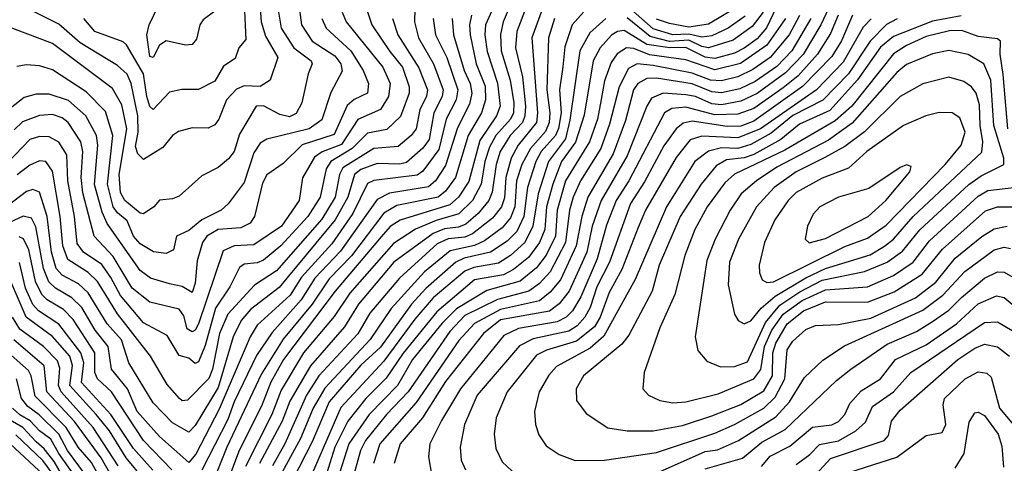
# Model space of a CAD drawing. Extents: x 1308313 to 1441400, y 959662 to 1036319.
# Tile 444 of 656: x 1377764 to 1380796, y 1024135 to 1025501. Entities that reach past the tile are written whole.
import ezdxf

# ---------------------------------------------------------------- set-up
doc = ezdxf.new("R2010")
doc.units = 0

msp = doc.modelspace()

# ---------------------------------------------------------------- linework, layer by layer
at = {"layer": '0CON10XD'}
for points in [[(1380158.3, 1025675), (1380063.9, 1025476.1), (1380035, 1025442.3), (1379995, 1025413.8), (1379965, 1025398.6), (1379905, 1025381.8), (1379875, 1025386), (1379815, 1025415.2), (1379765.7, 1025414.3), (1379695, 1025424.6), (1379625, 1025468.2), (1379605, 1025465.1), (1379586.5, 1025453.5), (1379551.6, 1025415), (1379530.4, 1025375), (1379502.5, 1025207.5), (1379476, 1025124), (1379432.9, 1025065), (1379405.5, 1024995), (1379386.1, 1024925), (1379381.6, 1024855), (1379364.9, 1024815), (1379330.5, 1024769.5), (1379285, 1024731.7), (1379254.1, 1024715.9), (1379165, 1024699.8), (1379048.1, 1024601.9), (1378945.1, 1024474.9), (1378892.8, 1024397.2), (1378830.3, 1024335), (1378774.9, 1024265.1), (1378734.5, 1024185), (1378703.3, 1024086.7)], [(1378453.4, 1025595), (1378460.1, 1025439.9), (1378438.5, 1025415), (1378428, 1025382), (1378391.5, 1025358.5), (1378365, 1025312.2), (1378315, 1025286.3), (1378263.2, 1025286.8), (1378225, 1025278.2), (1378175, 1025224.7), (1378165, 1025233.8), (1378156, 1025265), (1378145.1, 1025335), (1378093.5, 1025423.5), (1378083.3, 1025433.3), (1377995.3, 1025465), (1377961.7, 1025505)], [(1379247.5, 1025595), (1379198.9, 1025485), (1379196.3, 1025455), (1379203.7, 1025403.7), (1379235.6, 1025305.6), (1379243.2, 1025235), (1379232.8, 1025205), (1379180.5, 1025129.5), (1379147.4, 1025002.6), (1379114.8, 1024955.2), (1379088.8, 1024931.2), (1378936.2, 1024883.8), (1378905, 1024864.5), (1378877.7, 1024832.3), (1378735.6, 1024665), (1378576.2, 1024455), (1378537.3, 1024385), (1378508.5, 1024311.5), (1378439.8, 1024175), (1378364.7, 1023975)], [(1379347.6, 1025602.4), (1379294.9, 1025465.1), (1379291.2, 1025415), (1379312.5, 1025325), (1379322, 1025235), (1379319.6, 1025205), (1379312.3, 1025185), (1379274, 1025145), (1379243.3, 1025095), (1379231.3, 1025055), (1379219.3, 1024970.7), (1379209, 1024945), (1379176.2, 1024905), (1379138.2, 1024871.8), (1379115, 1024862.4), (1379072.3, 1024857.7), (1379036.8, 1024843.2), (1378916.5, 1024755), (1378807.4, 1024625), (1378764.5, 1024555), (1378659.5, 1024435), (1378596.3, 1024326.3), (1378572.2, 1024265), (1378502.8, 1024135)], [(1378622.3, 1025555), (1378631.9, 1025485), (1378664.8, 1025435), (1378735, 1025390.4), (1378753.1, 1025365), (1378757.4, 1025342.6), (1378722.6, 1025277.4), (1378695, 1025192.5), (1378655.1, 1025164.9), (1378525, 1025133.1), (1378505, 1025120.6), (1378485, 1025090.9), (1378455, 1025000.4), (1378406.1, 1024933.9), (1378384.7, 1024915), (1378325.3, 1024884.7), (1378285, 1024851.9), (1378247.3, 1024835), (1378237.5, 1024792.5), (1378215, 1024781.6), (1378176.5, 1024786.5), (1378135, 1024811.3), (1378115, 1024834.7), (1378095, 1024881.9), (1378065, 1024906.1), (1378052.3, 1024925), (1378034.5, 1024995), (1378050.6, 1025145), (1378028.9, 1025218.9), (1377969, 1025279), (1377865, 1025346.9), (1377825, 1025359), (1377785, 1025362.4), (1377755, 1025357.1)], [(1378502.1, 1025565), (1378507.5, 1025495), (1378521.1, 1025451.1), (1378559.5, 1025385), (1378535.2, 1025314.8), (1378505, 1025295.2), (1378455, 1025297.2), (1378432.1, 1025287.9), (1378400.5, 1025255), (1378377.8, 1025195), (1378365, 1025177.2), (1378345, 1025167.5), (1378295, 1025168.7), (1378253.4, 1025156.6), (1378235, 1025144.4), (1378205, 1025107.7), (1378145, 1025070.7), (1378128, 1025088), (1378121, 1025111), (1378128.6, 1025155), (1378128.1, 1025205), (1378107.3, 1025305), (1378095, 1025333.2), (1378065, 1025360.2), (1377950.5, 1025430.5), (1377885, 1025487.5), (1377800.1, 1025530.1)], [(1379287.2, 1025575), (1379252.6, 1025495), (1379244.2, 1025455.8), (1379246.7, 1025405), (1379273.9, 1025315), (1379286, 1025245), (1379285.1, 1025215), (1379275.1, 1025195), (1379230.3, 1025145), (1379211.1, 1025108.9), (1379196.4, 1025065), (1379185, 1024994.7), (1379158.1, 1024945), (1379116.8, 1024903.2), (1379046.7, 1024883.3), (1378983.4, 1024856.6), (1378915, 1024811.8), (1378780.8, 1024659.2), (1378732.3, 1024587.7), (1378637.6, 1024475), (1378569.7, 1024360.3), (1378540.6, 1024285), (1378459.7, 1024125)], [(1378831.6, 1025535), (1378848, 1025485), (1378903.7, 1025403.7), (1378942.9, 1025355), (1378963.5, 1025295), (1378963, 1025275), (1378936.7, 1025203.3), (1378895, 1025163.1), (1378835, 1025151.9), (1378787.6, 1025105), (1378721.9, 1025065), (1378708.2, 1025041.8), (1378689.2, 1024955), (1378650.9, 1024895), (1378568.6, 1024805), (1378515, 1024760.8), (1378495, 1024752.4), (1378455, 1024748.7), (1378441.3, 1024738.7), (1378411.2, 1024678.8), (1378367, 1024613), (1378335, 1024498), (1378315, 1024447.9), (1378305, 1024442.9), (1378285, 1024459), (1378255, 1024467.5), (1378218.8, 1024528.8), (1378145, 1024567.5), (1378075, 1024652.4), (1378045, 1024707.8), (1378017.6, 1024747.6), (1377961.2, 1024785), (1377941.6, 1024811.6), (1377933.2, 1024895), (1377912.1, 1025005), (1377909.5, 1025085), (1377885, 1025123.9), (1377855, 1025140.2), (1377825, 1025142), (1377795, 1025132), (1377705, 1025037.5)], [(1378561.3, 1025525), (1378569.1, 1025475), (1378608.3, 1025415), (1378662.1, 1025375), (1378664.8, 1025365), (1378652.2, 1025335), (1378632.6, 1025245), (1378615, 1025212.8), (1378595, 1025202.5), (1378565, 1025209.6), (1378515, 1025236.2), (1378492.7, 1025235), (1378440.7, 1025149.3), (1378424.2, 1025095.8), (1378407.5, 1025072.5), (1378375, 1025046.1), (1378325, 1025020.9), (1378255, 1024957.7), (1378235, 1024949.2), (1378195, 1024945.7), (1378176.9, 1024925), (1378145, 1024903.8), (1378135, 1024905.9), (1378088.2, 1024945), (1378075, 1024969.2), (1378070.4, 1025025), (1378093.8, 1025165), (1378078.7, 1025238.7), (1378049.9, 1025289.9), (1377865, 1025427.8), (1377705, 1025488.9)], [(1378981.1, 1025535), (1378979.4, 1025495), (1378992, 1025445), (1379038.5, 1025365), (1379068.2, 1025285), (1379065.1, 1025265), (1379039.2, 1025215), (1379025, 1025132.8), (1379005, 1025106.2), (1378955, 1025061.2), (1378935, 1025056.3), (1378865, 1025058.1), (1378815, 1025039.6), (1378795, 1025025.1), (1378774.7, 1024955), (1378735.4, 1024884.6), (1378586.6, 1024705), (1378563.1, 1024676.9), (1378475, 1024608.9), (1378446.2, 1024575), (1378421.7, 1024525), (1378375, 1024368.9), (1378305, 1024251.4), (1378285, 1024230.6), (1378235, 1024259.4), (1378175, 1024321.4), (1378100.2, 1024445), (1378077.7, 1024515), (1378033.8, 1024565), (1377975, 1024659.8), (1377945, 1024687.6), (1377894.8, 1024715), (1377876.9, 1024735), (1377862.5, 1024785), (1377848.7, 1024895), (1377825, 1024969.7), (1377805, 1024978.3), (1377785, 1024972.5), (1377724.2, 1024925.8)], [(1378756.7, 1025525), (1378769, 1025495), (1378882.8, 1025355), (1378905.1, 1025305), (1378899.8, 1025265), (1378875, 1025225.2), (1378805.8, 1025194.2), (1378755, 1025116.8), (1378695.1, 1025094.9), (1378672.3, 1025077.7), (1378635, 1025014.4), (1378624.3, 1024945), (1378570, 1024865), (1378485, 1024808), (1378424.6, 1024805.4), (1378390.7, 1024789.3), (1378314.9, 1024565), (1378305, 1024545.7), (1378295, 1024539.6), (1378279.7, 1024549.7), (1378269.6, 1024589.6), (1378255, 1024609.4), (1378165, 1024631.7), (1378110.9, 1024675), (1378052.1, 1024772.1), (1377993.2, 1024835), (1377958.2, 1024968.2), (1377953.6, 1025015), (1377958.5, 1025095), (1377952.8, 1025125), (1377913, 1025185), (1377895, 1025199.1), (1377865, 1025209.5), (1377825, 1025206.7), (1377773.1, 1025186.9), (1377747.6, 1025162.4)], [(1378365, 1025527.3), (1378328.9, 1025501.1), (1378318.9, 1025485), (1378309, 1025441), (1378295.3, 1025424.7), (1378275, 1025422.8), (1378215, 1025435.9), (1378195, 1025423.1), (1378175, 1025384.5), (1378165, 1025387.9), (1378155.8, 1025455), (1378163.3, 1025485), (1378191.5, 1025545)], [(1379374.4, 1025535.6), (1379341.1, 1025445), (1379358.6, 1025215), (1379355.5, 1025185), (1379299.2, 1025115), (1379277, 1025075), (1379260.6, 1025015), (1379257.2, 1024952.8), (1379248.1, 1024925), (1379220, 1024890), (1379158.6, 1024841.4), (1379135, 1024831.8), (1379083.4, 1024826.6), (1379049.3, 1024810.7), (1378933.5, 1024705), (1378842.2, 1024597.8), (1378805, 1024534.2), (1378685.2, 1024404.8), (1378647.4, 1024345), (1378580.8, 1024195), (1378542.3, 1024127.7)], [(1379499.8, 1025525), (1379465, 1025485.9), (1379442.4, 1025417.6), (1379436.1, 1025356.1), (1379426.6, 1025285), (1379431.5, 1025215), (1379423.5, 1025166.5), (1379414.1, 1025145), (1379369.5, 1025095), (1379353.8, 1025065), (1379327.5, 1024985), (1379316.5, 1024895), (1379295, 1024848.8), (1379265, 1024819), (1379214.2, 1024785.8), (1379132.7, 1024767.3), (1379106.9, 1024755), (1379015, 1024673.9), (1378970.4, 1024625), (1378875, 1024492.6), (1378815, 1024437.8), (1378717.1, 1024325), (1378665, 1024200.9), (1378605, 1024085.3)], [(1380254.1, 1025535.9), (1380231.3, 1025485), (1380176.2, 1025393.8), (1380122.6, 1025337.4), (1380035, 1025274.1), (1379985, 1025250.9), (1379925, 1025239.1), (1379895, 1025242.6), (1379845, 1025264.9), (1379815, 1025270.4), (1379745, 1025274.6), (1379710, 1025259.9), (1379694.9, 1025235.1), (1379635, 1025082), (1379554.9, 1024945), (1379527.3, 1024865), (1379510.3, 1024785), (1379456.5, 1024665), (1379425, 1024626.1), (1379395.9, 1024604.1), (1379245, 1024577.5), (1379191.9, 1024535), (1379075, 1024387), (1379004.9, 1024275.1), (1378935.2, 1024195), (1378917, 1024135)], [(1380053.1, 1025525), (1380019.8, 1025480.2), (1379961.3, 1025438.7), (1379885, 1025414.8), (1379865, 1025418.3), (1379825, 1025438.4), (1379765, 1025434.6), (1379705, 1025449.2), (1379635, 1025507.3)], [(1379998.2, 1025511.8), (1379945.7, 1025475), (1379895, 1025451.6), (1379865, 1025447.1), (1379825, 1025456.5), (1379775, 1025455.1), (1379715, 1025473.5), (1379645, 1025534.3)], [(1379970.8, 1025539.2), (1379885, 1025487.2), (1379825, 1025478.7), (1379765, 1025489.2), (1379725, 1025503.2)], [(1379037.8, 1025505), (1379044.3, 1025455), (1379079.4, 1025385), (1379112.9, 1025285), (1379108.2, 1025255), (1379077.2, 1025195), (1379055, 1025101.7), (1379005, 1025035.2), (1378987.7, 1025022.3), (1378855, 1025006.4), (1378835, 1024996.7), (1378790, 1024905), (1378725, 1024811.1), (1378631.8, 1024708.2), (1378596.8, 1024653.2), (1378495, 1024560.2), (1378473.8, 1024525), (1378378, 1024302), (1378306.3, 1024163.7), (1378285, 1024137.2), (1378195, 1024217.7), (1378126.2, 1024295), (1378095.7, 1024365), (1378047.3, 1024425), (1378036.2, 1024495), (1377997.1, 1024545), (1377955.1, 1024615.1), (1377925.1, 1024645.1), (1377874.6, 1024674.6), (1377854.1, 1024694.1), (1377837.5, 1024735), (1377813.6, 1024863.6), (1377800.6, 1024890.6), (1377775, 1024896.8), (1377733.3, 1024876.7)], [(1378694.1, 1025505), (1378708, 1025475), (1378783.3, 1025405), (1378822.2, 1025345), (1378838, 1025305), (1378834.8, 1025275.2), (1378794.4, 1025255.6), (1378772.9, 1025237.1), (1378732.7, 1025147.3), (1378633.9, 1025116.1), (1378575, 1025058.5), (1378525, 1025023.2), (1378511.9, 1024998.1), (1378487.1, 1024895), (1378474.1, 1024875), (1378445, 1024860.2), (1378375, 1024855.6), (1378340.2, 1024835), (1378326.7, 1024815), (1378311, 1024759), (1378305, 1024690), (1378295, 1024660.8), (1378265, 1024680), (1378225, 1024688.3), (1378167.1, 1024705), (1378135, 1024728.7), (1378033.3, 1024873.3), (1378018.1, 1024908.1), (1377995, 1024994.2), (1378005.1, 1025115), (1378001.2, 1025145), (1377967.6, 1025205), (1377915, 1025252.8), (1377855, 1025272.5), (1377815, 1025272.4), (1377778.2, 1025261.8), (1377735, 1025227.4)], [(1378911.6, 1025505), (1378928.9, 1025455), (1378993.2, 1025353.2), (1379019.7, 1025285), (1379016.4, 1025265), (1378996.5, 1025225), (1378984.7, 1025165.3), (1378969.8, 1025145), (1378929.1, 1025110.9), (1378855, 1025104.9), (1378759.1, 1025045), (1378748.9, 1025025), (1378735.7, 1024955), (1378695, 1024887.5), (1378555, 1024727.7), (1378486.7, 1024683.3), (1378405, 1024594.4), (1378379.4, 1024535), (1378358.3, 1024425), (1378346.2, 1024396.2), (1378280.7, 1024329.3), (1378265, 1024327.6), (1378255.9, 1024335), (1378217.9, 1024377.9), (1378167.5, 1024465), (1378065.7, 1024595.7), (1378004.3, 1024695), (1377975, 1024722.9), (1377912.5, 1024762.5), (1377897, 1024805), (1377888.9, 1024895), (1377864.9, 1025034.9), (1377845, 1025064.3), (1377825, 1025066.8), (1377795, 1025053.7), (1377756.4, 1025023.6)], [(1379154.9, 1025515), (1379148.8, 1025485), (1379150.8, 1025455), (1379169.5, 1025365), (1379196.9, 1025296.9), (1379198.5, 1025255), (1379186.4, 1025215), (1379144.8, 1025144.8), (1379106.2, 1025015), (1379075, 1024973.6), (1379053, 1024955), (1378925, 1024929.2), (1378885, 1024905.1), (1378785.5, 1024774.5), (1378717.1, 1024702.9), (1378664.9, 1024625), (1378575, 1024517.6), (1378509, 1024411), (1378402.1, 1024185), (1378325, 1023992.2)], [(1379096.2, 1025505), (1379100.3, 1025455), (1379132.9, 1025345), (1379151.3, 1025305), (1379156.4, 1025275), (1379149, 1025241), (1379112, 1025168), (1379075, 1025051.9), (1379045, 1025005.2), (1379023, 1024987), (1378902.7, 1024967.3), (1378865, 1024947.9), (1378751.6, 1024788.4), (1378673.2, 1024705), (1378631.3, 1024638.7), (1378542, 1024538), (1378493.3, 1024466.7), (1378425.1, 1024325), (1378405, 1024269.8), (1378325, 1024114.3)], [(1379411, 1025505), (1379392.6, 1025445), (1379387.2, 1025285), (1379396.6, 1025215), (1379394.5, 1025185), (1379382.9, 1025157.1), (1379336.9, 1025105), (1379310.4, 1025055), (1379294, 1025005), (1379288.7, 1024925), (1379275, 1024891.3), (1379249.7, 1024860.3), (1379195, 1024820), (1379164.3, 1024805.7), (1379090.1, 1024789.9), (1379011, 1024725), (1378908.2, 1024611.8), (1378843.3, 1024516.7), (1378703.3, 1024366.7), (1378668, 1024305), (1378628.8, 1024211.2), (1378560.4, 1024085)], [(1379568.8, 1025505), (1379519.2, 1025460.8), (1379488.9, 1025405), (1379458.4, 1025191.6), (1379445.1, 1025134.9), (1379392.7, 1025065), (1379360.1, 1024965), (1379344.1, 1024865), (1379319.1, 1024815), (1379275.1, 1024774.9), (1379238, 1024752), (1379162.1, 1024737.9), (1379135, 1024726.9), (1379037.6, 1024645), (1378980.8, 1024579.2), (1378885, 1024450), (1378753.3, 1024306.7), (1378641, 1024049)], [(1380122.3, 1025505), (1380065, 1025422.7), (1379983.5, 1025366.5), (1379905, 1025346.8), (1379815, 1025377.3), (1379703.4, 1025393.4), (1379655, 1025412.9), (1379632.7, 1025415), (1379603.8, 1025396.2), (1379585, 1025369.1), (1379565, 1025312.7), (1379554.7, 1025255.3), (1379543.1, 1025195), (1379518.3, 1025125), (1379445.1, 1025005), (1379418.7, 1024915), (1379414.2, 1024835), (1379385, 1024776.2), (1379355, 1024736.9), (1379305, 1024695.9), (1379202.5, 1024667.5), (1379109.4, 1024610.6), (1379065, 1024566.8), (1378973.8, 1024455), (1378927, 1024375), (1378840.4, 1024285), (1378777.6, 1024195), (1378720.3, 1024015)], [(1380165.3, 1025514.7), (1380133.5, 1025455), (1380075.1, 1025385), (1380021.6, 1025348.4), (1379975, 1025325.6), (1379925, 1025313.1), (1379891.2, 1025315), (1379835, 1025336.9), (1379715, 1025360.2), (1379665, 1025365.1), (1379639, 1025351), (1379609.9, 1025295), (1379580.6, 1025179.4), (1379553.5, 1025105), (1379490.7, 1025005), (1379468.8, 1024955), (1379456.7, 1024915), (1379444.4, 1024815), (1379397.6, 1024725), (1379365, 1024688.9), (1379331.7, 1024665), (1379235, 1024639.4), (1379135, 1024590.5), (1379088.8, 1024541.2), (1378960.5, 1024355), (1378894.1, 1024285.9), (1378828.8, 1024205), (1378813.7, 1024175), (1378789.2, 1024085)], [(1380200.5, 1025505), (1380141.6, 1025405), (1380095, 1025356.7), (1380028.5, 1025311.5), (1379981.2, 1025288.8), (1379925, 1025275.8), (1379895, 1025278.8), (1379835, 1025303.7), (1379725, 1025320.9), (1379695, 1025320.1), (1379667.6, 1025305), (1379654.6, 1025285), (1379629.2, 1025190.8), (1379591.7, 1025088.3), (1379513.1, 1024955), (1379494.9, 1024895.1), (1379478.1, 1024805), (1379429.6, 1024700.4), (1379397.9, 1024662.1), (1379365, 1024635.9), (1379245, 1024608.4), (1379164.5, 1024565.5), (1379116.7, 1024513.3), (1378985, 1024322), (1378873, 1024195), (1378853.4, 1024135)], [(1380284.5, 1025515), (1380261, 1025459), (1380220.9, 1025395), (1380161.4, 1025328.6), (1380115, 1025291.1), (1380025, 1025228.1), (1379975, 1025209.9), (1379905, 1025208), (1379815, 1025232.2), (1379771.9, 1025228.1), (1379749.8, 1025215), (1379639.6, 1025005), (1379601.1, 1024945), (1379571.3, 1024868.7), (1379541.8, 1024765), (1379492.2, 1024647.8), (1379466.5, 1024605), (1379446.6, 1024585), (1379419.6, 1024570.4), (1379299.8, 1024550.2), (1379255, 1024528.8), (1379121.3, 1024365), (1379062.8, 1024267.2), (1379027.1, 1024195), (1379023.1, 1024155), (1379031.9, 1024101.9)], [(1380328.5, 1025515), (1380295, 1025436.4), (1380265, 1025387.6), (1380174.6, 1025295.4), (1380025, 1025189.1), (1379985, 1025173.7), (1379942.4, 1025172.4), (1379835, 1025189.2), (1379807.4, 1025182.6), (1379785, 1025165.2), (1379747.1, 1025112.9), (1379688.4, 1025001.6), (1379645.1, 1024935), (1379580.1, 1024755), (1379541.3, 1024678.7), (1379520.5, 1024615), (1379504.4, 1024585), (1379481, 1024559), (1379455, 1024542.6), (1379345, 1024518.7), (1379302.9, 1024497.1), (1379173.1, 1024345), (1379133.5, 1024255), (1379120.2, 1024185), (1379123.8, 1024145), (1379136.5, 1024115)], [(1380385.5, 1025504.5), (1380361.2, 1025478.8), (1380299.4, 1025370.6), (1380217.2, 1025285), (1380045, 1025165.4), (1379975, 1025137.3), (1379865, 1025142.4), (1379828.7, 1025131.3), (1379785, 1025076.8), (1379690.7, 1024915), (1379668.3, 1024861.7), (1379618, 1024732), (1379579, 1024661), (1379551.4, 1024585), (1379533.8, 1024555), (1379479, 1024511), (1379386, 1024484), (1379355, 1024468.4), (1379265.2, 1024355), (1379231.6, 1024275), (1379224.7, 1024225), (1379230.7, 1024180.7), (1379249.9, 1024139.9), (1379280.6, 1024110.6)], [(1380465.9, 1025504.1), (1380433.5, 1025486.5), (1380383.1, 1025435), (1380315.7, 1025334.3), (1380236.9, 1025253.1), (1380145, 1025206.4), (1380077.9, 1025152.1), (1380015, 1025116.6), (1379975, 1025104.6), (1379925, 1025106.4), (1379885, 1025096.3), (1379843.4, 1025065), (1379755.5, 1024925), (1379659.1, 1024700.9), (1379562.9, 1024527), (1379520.3, 1024489.7), (1379417.1, 1024432.9), (1379393.5, 1024406.5), (1379363.3, 1024355), (1379349.7, 1024295), (1379352.5, 1024255), (1379363, 1024223), (1379385, 1024188.5), (1379425, 1024162.2), (1379475, 1024144.2)], [(1380663, 1025513), (1380575, 1025496.8), (1380455, 1025449.5), (1380415, 1025417.1), (1380344.1, 1025315.9), (1380258.6, 1025221.4), (1380165, 1025179.3), (1380107.4, 1025132.6), (1380025, 1025086.3), (1379994.4, 1025075.6), (1379940, 1025070), (1379909, 1025051), (1379862.1, 1024995), (1379797.3, 1024895), (1379733.4, 1024745), (1379712, 1024665), (1379639.9, 1024530.1), (1379618.3, 1024501.7), (1379500.3, 1024405), (1379477.8, 1024365), (1379478.6, 1024328.6), (1379508.7, 1024288.7), (1379574.8, 1024244.8), (1379635, 1024235.2), (1379715, 1024234.8)], [(1380806.2, 1025165), (1380792.3, 1025332.3), (1380783.3, 1025395), (1380784.6, 1025435), (1380775, 1025442.1), (1380715, 1025449.8), (1380665, 1025467.7), (1380626.7, 1025466.7), (1380555, 1025449.1), (1380495, 1025422), (1380455, 1025396.2), (1380325.9, 1025235), (1380275, 1025189.5), (1380120.5, 1025099.5), (1379965, 1025025.5), (1379935, 1024999.3), (1379880.5, 1024925), (1379843, 1024855), (1379812, 1024775), (1379781.3, 1024655), (1379735, 1024552.9), (1379687.1, 1024415), (1379682.9, 1024365), (1379700, 1024345), (1379735, 1024328.7), (1379775, 1024321.1)], [(1379922.5, 1024432.5), (1379965, 1024433.5), (1380005, 1024447.2), (1380060.9, 1024569.1), (1380105, 1024622.5), (1380166.4, 1024663.6), (1380235, 1024699.1), (1380365, 1024725.4), (1380435.2, 1024754.8), (1380481.9, 1024788.1), (1380535.4, 1024854.6), (1380686.5, 1024993.5), (1380725, 1025020.7), (1380794.7, 1025055), (1380794.8, 1025075), (1380763.9, 1025175), (1380754.7, 1025315), (1380732.6, 1025365), (1380685, 1025394), (1380625, 1025406.7), (1380575, 1025396.7), (1380495, 1025363.2), (1380465, 1025338.6), (1380327.4, 1025182.6), (1380255, 1025130.1), (1380095, 1025046.8), (1380032.6, 1025005), (1379985.6, 1024965), (1379952.2, 1024915), (1379905.3, 1024825.3), (1379880.3, 1024759.7), (1379843.9, 1024525), (1379852.6, 1024482.6), (1379879.7, 1024449.7), (1379922.5, 1024432.5)], [(1379995, 1024564.6), (1380015, 1024574.1), (1380047.2, 1024612.8), (1380090.5, 1024649.5), (1380185, 1024706.5), (1380245, 1024735.4), (1380382.3, 1024777.7), (1380426.5, 1024803.5), (1380455, 1024825.8), (1380515, 1024895.4), (1380726.7, 1025093.3), (1380730, 1025125), (1380721, 1025175), (1380719, 1025239), (1380709.4, 1025275), (1380695, 1025294.7), (1380671.2, 1025311.2), (1380625, 1025324.8), (1380545, 1025303.4), (1380475, 1025265.2), (1380365, 1025156.3), (1380305, 1025110.7), (1380243.2, 1025076.8), (1380155, 1025032.4), (1380087.1, 1024985), (1380032.5, 1024925), (1379977.1, 1024825), (1379950.2, 1024755), (1379946, 1024685), (1379965, 1024594.2), (1379976.7, 1024575), (1379995, 1024564.6)], [(1380065, 1024691.9), (1380085, 1024694.5), (1380305, 1024802.4), (1380375, 1024828.4), (1380431.7, 1024868.3), (1380614.1, 1025055), (1380663.1, 1025115), (1380674.8, 1025155), (1380658.8, 1025198.8), (1380635, 1025214.1), (1380595, 1025215.3), (1380554.2, 1025205), (1380485, 1025175.3), (1380372.1, 1025095), (1380316.2, 1025043.8), (1380235, 1025012.8), (1380155, 1024969), (1380130.4, 1024945), (1380089, 1024885), (1380057.3, 1024815), (1380041.1, 1024745), (1380041.8, 1024721.8), (1380050.5, 1024700.5), (1380065, 1024691.9)], [(1380195, 1024814.5), (1380245, 1024827.1), (1380377.1, 1024895), (1380430.6, 1024945), (1380505, 1025033.1), (1380508.9, 1025048.9), (1380495, 1025054.2), (1380475, 1025046.4), (1380378.2, 1024981.8), (1380285, 1024954.3), (1380227.9, 1024925), (1380207.6, 1024902.4), (1380190, 1024865), (1380183.1, 1024825), (1380195, 1024814.5)], [(1379775, 1024321.1), (1379815, 1024324.4), (1379915, 1024348.7), (1380025.1, 1024394.9), (1380045.9, 1024424.1), (1380057.4, 1024495), (1380080.5, 1024545), (1380115.3, 1024594.7), (1380173.4, 1024636.6), (1380245, 1024669.9), (1380375, 1024678.5), (1380455, 1024713.8), (1380515.1, 1024754.9), (1380565, 1024820.3), (1380715, 1024957.6), (1380745.1, 1024974.9), (1380825, 1024984.8)], [(1379715, 1024234.8), (1379805, 1024251.5), (1379895, 1024281.5), (1379985, 1024316.3), (1380055, 1024358.8), (1380081.6, 1024405), (1380083.6, 1024475), (1380091.9, 1024505), (1380127.4, 1024565), (1380177.6, 1024605), (1380245, 1024632.4), (1380375, 1024631.9), (1380456.3, 1024663.7), (1380542.6, 1024717.4), (1380605.1, 1024794.9), (1380737.7, 1024912.3), (1380774.6, 1024925.4), (1380865, 1024925.2)], [(1379475, 1024144.2), (1379565, 1024144.8), (1379725, 1024168.5), (1379905, 1024227.6), (1379965, 1024254.9), (1380055.2, 1024304.8), (1380090.7, 1024339.3), (1380119.8, 1024395), (1380127.3, 1024485), (1380145, 1024511.6), (1380185, 1024546.8), (1380215, 1024559.5), (1380285, 1024563), (1380385, 1024582.3), (1380521.9, 1024645), (1380585, 1024692.7), (1380645, 1024766.6), (1380726.4, 1024833.6), (1380765, 1024857.4), (1380805, 1024865.2)], [(1378232.3, 1024115), (1378145, 1024205.2), (1378046.4, 1024355), (1378003.3, 1024395), (1377995.9, 1024415), (1377995.6, 1024475), (1377928.4, 1024578.4), (1377899.2, 1024609.2), (1377848.7, 1024638.7), (1377832, 1024655), (1377812.9, 1024695), (1377792.6, 1024792.6), (1377776.2, 1024826.2), (1377763.1, 1024833.1)], [(1379725, 1024104.8), (1379875, 1024171.3), (1379912.9, 1024177.1), (1379977.4, 1024205), (1380092.1, 1024277.9), (1380134, 1024325), (1380180.5, 1024399.5), (1380236.9, 1024453.1), (1380303.5, 1024496.5), (1380545, 1024607.2), (1380606.8, 1024653.2), (1380674.1, 1024725.9), (1380765, 1024792.1), (1380795, 1024800.9), (1380815, 1024797)], [(1378146.7, 1024086.7), (1378092.2, 1024152.2), (1378040.5, 1024235), (1377999.2, 1024285), (1377918.6, 1024375), (1377926.8, 1024436.8), (1377918.2, 1024465), (1377865, 1024525.7), (1377783.7, 1024585), (1377718.3, 1024738.2)], [(1378174.5, 1024114.5), (1378115, 1024181.2), (1378045, 1024286), (1377955, 1024384.3), (1377961.8, 1024445), (1377952.6, 1024475), (1377885, 1024564.2), (1377821.9, 1024605), (1377804.2, 1024624.2), (1377782.6, 1024675), (1377763.8, 1024753.8)], [(1379875, 1024118.4), (1379989.3, 1024150.7), (1380049.4, 1024200.6), (1380120.7, 1024239.3), (1380279.3, 1024390.7), (1380322.9, 1024425), (1380435, 1024501.9), (1380525, 1024541.1), (1380575, 1024571.4), (1380625, 1024606.8), (1380664.2, 1024645.8), (1380734.7, 1024705), (1380775, 1024724.4), (1380795, 1024724), (1380895, 1024666.8)], [(1380048.1, 1024125), (1380075, 1024157.7), (1380135, 1024187.7), (1380205, 1024246.8), (1380265, 1024253.2), (1380285, 1024264), (1380304.8, 1024285), (1380320.3, 1024319.7), (1380355, 1024357.9), (1380414.2, 1024395), (1380460.8, 1024455), (1380555, 1024499.9), (1380649, 1024565), (1380715, 1024625.8), (1380771.3, 1024651.3), (1380795, 1024645.6), (1380845, 1024605.2)], [(1378067.5, 1024127.5), (1377990.3, 1024245), (1377891.9, 1024355), (1377884.1, 1024375), (1377888.1, 1024428.1), (1377880.8, 1024450.8), (1377837.3, 1024495), (1377765, 1024548.3), (1377742.5, 1024585)], [(1380155, 1024131.6), (1380197.5, 1024162.5), (1380226.4, 1024193.6), (1380285, 1024204.9), (1380338.6, 1024235), (1380368.1, 1024261.9), (1380390.1, 1024309.9), (1380454.4, 1024355), (1380508.1, 1024415), (1380735, 1024568.6), (1380775, 1024570.4), (1380865, 1024517.5)], [(1378041.6, 1024105), (1378015, 1024152.5), (1377933.5, 1024263.5), (1377848, 1024355), (1377840.1, 1024435), (1377746, 1024515)], [(1380195, 1024078.1), (1380260.4, 1024149.6), (1380426.1, 1024205), (1380439, 1024221), (1380448.4, 1024265), (1380475, 1024299.2), (1380653.1, 1024455), (1380705, 1024489.8), (1380735, 1024502.1), (1380775, 1024494), (1380812.3, 1024465)], [(1378014.3, 1024085), (1377985, 1024137.4), (1377944, 1024185), (1377907.5, 1024245), (1377811.6, 1024341.6), (1377799.5, 1024405), (1377791.1, 1024421.1), (1377729.4, 1024475)], [(1380295, 1024099.3), (1380465, 1024153.7), (1380555, 1024220.4), (1380605, 1024230), (1380615.8, 1024254.3), (1380607.9, 1024315), (1380611.3, 1024335), (1380675.3, 1024395), (1380715, 1024416.8), (1380742.5, 1024412.5), (1380755, 1024400), (1380780.6, 1024305), (1380824.1, 1024254.1)], [(1378018.7, 1024028.7), (1377911.1, 1024175), (1377884.4, 1024225), (1377824.7, 1024284.7), (1377789.7, 1024309.7), (1377769.8, 1024335), (1377754.4, 1024395)], [(1377984.4, 1024024.4), (1377884.8, 1024165), (1377859.7, 1024209.7), (1377825, 1024234.9), (1377796.2, 1024266.2), (1377765, 1024284.5), (1377741.8, 1024305)], [(1380645, 1024119.8), (1380672.6, 1024165), (1380688, 1024262), (1380705, 1024290.4), (1380715, 1024292.9), (1380735, 1024282.7), (1380777.2, 1024225), (1380788.2, 1024188.2), (1380793, 1024123)], [(1377908.8, 1024075), (1377870.4, 1024140.4), (1377840, 1024180), (1377815, 1024201.1), (1377773.4, 1024245), (1377715, 1024279)], [(1377864.1, 1024105), (1377835, 1024143.8), (1377752.5, 1024222.5)], [(1377838.7, 1024098.7), (1377735, 1024195.5)]]:
    msp.add_lwpolyline(points, dxfattribs=at)

doc.saveas('drawing.dxf')
